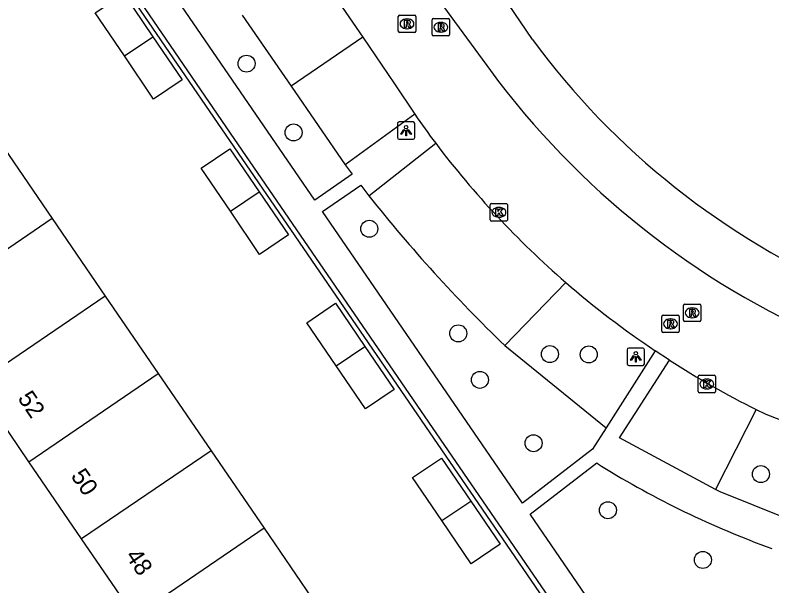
# Model space of a CAD drawing. Extents: x 155275 to 156263, y 382654 to 383635.
# Drawn here: x 155576.91 to 155620.45, y 382911.4 to 382944.27 of the extents above; entities that cross this region are included whole.
import ezdxf

# ---------------------------------------------------------------- set-up
doc = ezdxf.new("R2010")
doc.units = 0
for name, color, linetype in [('IMGEO_Boom', 7, 'Continuous'), ('IMGEO_Groenvoorziening', 7, 'Continuous'), ('IMGEO_Hek', 7, 'Continuous'), ('IMGEO_Kolk', 7, 'Continuous'), ('IMGEO_Lichtpunt', 7, 'Continuous'), ('IMGEO_Loofbos', 7, 'Continuous'), ('IMGEO_Pand', 7, 'Continuous'), ('IMGEO_Pand_nummerreeks', 7, 'Continuous'), ('IMGEO_Parkeervlak_halfverhard', 7, 'Continuous'), ('IMGEO_Rijbaan_lokaal_gesloten', 7, 'Continuous'), ('IMGEO_Rioolput', 7, 'Continuous'), ('IMGEO_Voetpad_open', 7, 'Continuous')]:
    doc.layers.add(name, color=color, linetype=linetype)

msp = doc.modelspace()

# ---------------------------------------------------------------- linework, layer by layer
at = {"layer": 'IMGEO_Boom'}
for centre in [(155590.228, 382941.478), (155592.936, 382937.516), (155597.293, 382931.968), (155602.413, 382925.945), (155607.686, 382924.753), (155609.918, 382924.731), (155603.658, 382923.268), (155606.744, 382919.616), (155619.827, 382917.841), (155611.023, 382915.757), (155616.484, 382912.894)]:
    msp.add_circle(centre, 0.489, dxfattribs=at)
at = {"layer": 'IMGEO_Groenvoorziening'}
for points in [[(155599.981, 382885.92), (155602.052, 382882.985), (155615.301, 382899.037), (155578.279, 382953.129)], [(155589.985, 382944.275), (155592.797, 382940.175)], [(155605.083, 382925.252), (155610.912, 382920.501)]]:
    msp.add_lwpolyline(points, dxfattribs=at)
at = {"layer": 'IMGEO_Hek'}
msp.add_lwpolyline([(155615.301, 382899.037), (155578.279, 382953.129)], dxfattribs=at)
at = {"layer": 'IMGEO_Kolk'}
for p, q in [((155604.252, 382932.49), (155604.252, 382933.342)), ((155604.327, 382933.416), (155605.179, 382933.416)), ((155604.74, 382933.196), (155604.765, 382933.196)), ((155605.253, 382933.342), (155605.253, 382932.49)), ((155605.179, 382932.416), (155604.327, 382932.416)), ((155604.763, 382932.636), (155604.738, 382932.636)), ((155616.29, 382923.529), (155617.142, 382923.529)), ((155616.215, 382922.603), (155616.215, 382923.455)), ((155616.703, 382923.309), (155616.728, 382923.309)), ((155617.216, 382923.455), (155617.216, 382922.603)), ((155616.726, 382922.749), (155616.701, 382922.749)), ((155617.142, 382922.529), (155616.29, 382922.529))]:
    msp.add_line(p, q, dxfattribs=at)
for points in [[(155604.252, 382932.49), (155604.252, 382933.342)], [(155604.327, 382933.416), (155605.179, 382933.416)], [(155604.573, 382933.116), (155604.696, 382933.116), (155604.696, 382932.965), (155604.826, 382933.116), (155604.99, 382933.116), (155604.844, 382932.965), (155604.997, 382932.716), (155604.845, 382932.716), (155604.76, 382932.88), (155604.696, 382932.813), (155604.696, 382932.716), (155604.573, 382932.716), (155604.573, 382933.116)], [(155605.253, 382933.342), (155605.253, 382932.49)], [(155605.179, 382932.416), (155604.327, 382932.416)], [(155616.29, 382923.529), (155617.142, 382923.529)], [(155616.215, 382922.603), (155616.215, 382923.455)], [(155616.536, 382923.229), (155616.659, 382923.229), (155616.659, 382923.078), (155616.789, 382923.229), (155616.953, 382923.229), (155616.807, 382923.078), (155616.96, 382922.829), (155616.808, 382922.829), (155616.723, 382922.993), (155616.659, 382922.926), (155616.659, 382922.829), (155616.536, 382922.829), (155616.536, 382923.229)], [(155617.216, 382923.455), (155617.216, 382922.603)], [(155617.142, 382922.529), (155616.29, 382922.529)]]:
    msp.add_lwpolyline(points, dxfattribs=at)
for centre, start, end in [((155604.329, 382933.34), 91.552, 178.448), ((155604.329, 382933.34), 91.552, 178.448), ((155605.177, 382933.34), 1.552, 88.448), ((155605.177, 382933.34), 1.552, 88.448), ((155604.329, 382932.492), 181.552, 268.448), ((155604.329, 382932.492), 181.552, 268.448), ((155605.177, 382932.492), 271.552, 358.448), ((155605.177, 382932.492), 271.552, 358.448), ((155616.292, 382923.453), 91.552, 178.448), ((155616.292, 382923.453), 91.552, 178.448), ((155617.14, 382923.453), 1.552, 88.448), ((155617.14, 382923.453), 1.552, 88.448), ((155616.292, 382922.605), 181.552, 268.448), ((155616.292, 382922.605), 181.552, 268.448), ((155617.14, 382922.605), 271.552, 358.448), ((155617.14, 382922.605), 271.552, 358.448)]:
    msp.add_arc(centre, 0.0765, start, end, dxfattribs=at)
for centre, major_axis, ratio, start_param, end_param in [((155604.739, 382932.916), (-0.387, 0.002), 0.722429, 4.712389, 7.853982), ((155604.764, 382932.916), (-0.39, 0.002), 0.717154, 1.570796, 4.712389), ((155616.702, 382923.029), (-0.387, 0.002), 0.722429, 4.712389, 7.853982), ((155616.727, 382923.029), (-0.39, 0.002), 0.717154, 1.570796, 4.712389)]:
    msp.add_ellipse(centre, major_axis=major_axis, ratio=ratio, start_param=start_param, end_param=end_param, dxfattribs=at)
at = {"layer": 'IMGEO_Lichtpunt'}
for p, q in [((155598.91, 382938.024), (155598.91, 382937.217)), ((155598.91, 382938.024), (155598.91, 382937.217)), ((155599.812, 382938.119), (155599.004, 382938.119)), ((155599.812, 382938.119), (155599.004, 382938.119)), ((155599.906, 382937.217), (155599.906, 382938.024)), ((155599.906, 382937.217), (155599.906, 382938.024)), ((155599.004, 382937.123), (155599.812, 382937.123)), ((155599.004, 382937.123), (155599.812, 382937.123)), ((155612.127, 382925.001), (155612.127, 382924.194)), ((155612.127, 382925.001), (155612.127, 382924.194)), ((155613.029, 382925.096), (155612.221, 382925.096)), ((155613.029, 382925.096), (155612.221, 382925.096)), ((155613.123, 382924.194), (155613.123, 382925.001)), ((155613.123, 382924.194), (155613.123, 382925.001)), ((155612.221, 382924.1), (155613.029, 382924.1)), ((155612.221, 382924.1), (155613.029, 382924.1))]:
    msp.add_line(p, q, dxfattribs=at)
for points in [[(155599.284, 382937.688), (155599.323, 382937.66), (155599.135, 382937.398), (155599.097, 382937.425), (155599.284, 382937.688)], [(155599.386, 382937.64), (155599.433, 382937.64), (155599.433, 382937.318), (155599.386, 382937.318), (155599.386, 382937.64)], [(155599.496, 382937.66), (155599.534, 382937.687), (155599.721, 382937.425), (155599.682, 382937.397), (155599.496, 382937.66)], [(155612.501, 382924.665), (155612.54, 382924.637), (155612.352, 382924.375), (155612.314, 382924.402), (155612.501, 382924.665)], [(155612.603, 382924.617), (155612.65, 382924.617), (155612.65, 382924.295), (155612.603, 382924.295), (155612.603, 382924.617)], [(155612.713, 382924.637), (155612.751, 382924.664), (155612.938, 382924.402), (155612.899, 382924.374), (155612.713, 382924.637)]]:
    msp.add_lwpolyline(points, dxfattribs=at)
for centre in [(155599.409, 382937.822), (155612.626, 382924.799)]:
    msp.add_circle(centre, 0.0994, dxfattribs=at)
for centre, start, end in [((155599.004, 382938.024), 90, 180), ((155599.004, 382938.024), 90, 180), ((155599.812, 382938.024), 0, 90), ((155599.812, 382938.024), 0, 90), ((155599.004, 382937.217), 180, 270), ((155599.004, 382937.217), 180, 270), ((155599.812, 382937.217), 270, 0), ((155599.812, 382937.217), 270, 360), ((155612.221, 382925.001), 90, 180), ((155612.221, 382925.001), 90, 180), ((155613.029, 382925.001), 0, 90), ((155613.029, 382925.001), 0, 90), ((155612.221, 382924.194), 180, 270), ((155612.221, 382924.194), 180, 270), ((155613.029, 382924.194), 270, 0), ((155613.029, 382924.194), 270, 360)]:
    msp.add_arc(centre, 0.0946, start, end, dxfattribs=at)
at = {"layer": 'IMGEO_Loofbos'}
msp.add_lwpolyline([(155606.673, 382942.869), (155592.183, 382964.261), (155588.557, 382964.387)], dxfattribs=at)
msp.add_arc((155642.774, 382969.471), 44.844, 216.3862, 246.7123, dxfattribs=at)
at = {"layer": 'IMGEO_Pand'}
for points in [[(155583.202, 382941.919), (155581.525, 382944.399), (155583.164, 382945.515), (155584.844, 382943.029)], [(155584.844, 382943.029), (155586.516, 382940.555), (155584.878, 382939.439), (155583.202, 382941.919)], [(155583.202, 382941.919), (155584.844, 382943.029)], [(155575.984, 382937.04), (155579.043, 382932.564)], [(155589.3, 382932.974), (155587.618, 382935.451), (155589.272, 382936.574), (155590.954, 382934.097)], [(155590.954, 382934.097), (155592.637, 382931.619), (155590.982, 382930.496), (155589.3, 382932.974)], [(155589.3, 382932.974), (155590.954, 382934.097)], [(155579.043, 382932.564), (155571.607, 382927.482)], [(155579.043, 382932.564), (155582.102, 382928.087)], [(155582.102, 382928.087), (155574.648, 382923.026)], [(155582.102, 382928.087), (155585.147, 382923.631)], [(155595.386, 382924.07), (155593.697, 382926.551), (155595.35, 382927.676), (155597.039, 382925.195)], [(155597.039, 382925.195), (155598.727, 382922.715), (155597.074, 382921.589), (155595.386, 382924.07)], [(155595.386, 382924.07), (155597.039, 382925.195)], [(155577.707, 382918.546), (155585.147, 382923.631)], [(155585.147, 382923.631), (155588.192, 382919.175)], [(155577.707, 382918.546), (155575.489, 382921.794)], [(155588.192, 382919.175), (155580.74, 382914.103)], [(155588.192, 382919.175), (155591.237, 382914.719)], [(155601.473, 382915.158), (155599.785, 382917.638), (155601.439, 382918.763), (155603.126, 382916.283)], [(155580.74, 382914.103), (155577.707, 382918.546)], [(155603.126, 382916.283), (155604.814, 382913.802), (155603.161, 382912.677), (155601.473, 382915.158)], [(155601.473, 382915.158), (155603.126, 382916.283)], [(155591.237, 382914.719), (155583.793, 382909.632)], [(155591.237, 382914.719), (155594.282, 382910.264)], [(155583.793, 382909.632), (155580.74, 382914.103)]]:
    msp.add_lwpolyline(points, dxfattribs=at)
at = {"layer": 'IMGEO_Parkeervlak_halfverhard'}
for points in [[(155596.911, 382943.003), (155592.797, 382940.175)], [(155592.797, 382940.175), (155595.896, 382935.658)], [(155605.083, 382925.252), (155608.594, 382928.878)], [(155619.56, 382921.555), (155617.22, 382916.951)]]:
    msp.add_lwpolyline(points, dxfattribs=at)
msp.add_arc((155664.401, 382986.873), 85.532, 218.29655, 226.09105, dxfattribs=at)
at = {"layer": 'IMGEO_Rijbaan_lokaal_gesloten'}
for points in [[(155588.557, 382964.387), (155598.807, 382948.553), (155604.258, 382941.089)], [(155594.166, 382947.031), (155596.911, 382943.003)], [(155596.911, 382943.003), (155598.737, 382940.323), (155599.905, 382938.564)], [(155614.57, 382924.394), (155613.749, 382924.934)], [(155619.56, 382921.555), (155620.101, 382921.289), (155625.262, 382919.291)]]:
    msp.add_lwpolyline(points, dxfattribs=at)
for centre, radius, start, end in [((155642.777, 382969.474), 47.848, 216.3872, 246.7107), ((155644.678, 382969.686), 54.527, 214.803, 216.9651), ((155643.083, 382968.563), 52.577, 217.0326, 229.0069), ((155643.045, 382968.566), 52.554, 229.0406, 236.1214), ((155643.075, 382968.692), 52.677, 237.239, 243.4866)]:
    msp.add_arc(centre, radius, start, end, dxfattribs=at)
at = {"layer": 'IMGEO_Rioolput'}
for p, q in [((155598.962, 382943.345), (155598.962, 382944.197)), ((155599.037, 382944.271), (155599.889, 382944.271)), ((155599.45, 382944.051), (155599.475, 382944.051)), ((155599.963, 382944.197), (155599.963, 382943.345)), ((155600.908, 382943.149), (155600.908, 382944.001)), ((155600.983, 382944.075), (155601.835, 382944.075)), ((155601.909, 382944.001), (155601.909, 382943.149)), ((155601.396, 382943.855), (155601.421, 382943.855)), ((155599.889, 382943.271), (155599.037, 382943.271)), ((155599.473, 382943.491), (155599.448, 382943.491)), ((155601.419, 382943.295), (155601.394, 382943.295)), ((155601.835, 382943.075), (155600.983, 382943.075)), ((155615.371, 382926.702), (155615.371, 382927.554)), ((155615.446, 382927.628), (155616.298, 382927.628)), ((155616.372, 382927.554), (155616.372, 382926.702)), ((155614.193, 382926.993), (155615.045, 382926.993)), ((155615.859, 382927.408), (155615.884, 382927.408)), ((155614.118, 382926.067), (155614.118, 382926.919)), ((155614.606, 382926.773), (155614.631, 382926.773)), ((155615.119, 382926.919), (155615.119, 382926.067)), ((155616.298, 382926.628), (155615.446, 382926.628)), ((155615.882, 382926.848), (155615.857, 382926.848)), ((155614.629, 382926.213), (155614.604, 382926.213)), ((155615.045, 382925.993), (155614.193, 382925.993))]:
    msp.add_line(p, q, dxfattribs=at)
for points in [[(155598.962, 382943.345), (155598.962, 382944.197)], [(155599.037, 382944.271), (155599.889, 382944.271)], [(155599.551, 382943.969), (155599.299, 382943.971), (155599.299, 382943.571)], [(155599.963, 382944.197), (155599.963, 382943.345)], [(155600.908, 382943.149), (155600.908, 382944.001)], [(155600.983, 382944.075), (155601.835, 382944.075)], [(155601.909, 382944.001), (155601.909, 382943.149)], [(155599.299, 382943.571), (155599.423, 382943.571), (155599.423, 382943.733), (155599.434, 382943.733)], [(155599.477, 382943.89), (155599.423, 382943.89), (155599.423, 382943.809)], [(155599.423, 382943.809), (155599.475, 382943.809)], [(155599.481, 382943.704), (155599.552, 382943.571), (155599.692, 382943.571), (155599.627, 382943.697)], [(155601.497, 382943.773), (155601.245, 382943.775), (155601.245, 382943.375)], [(155601.245, 382943.375), (155601.369, 382943.375), (155601.369, 382943.537), (155601.38, 382943.537)], [(155601.423, 382943.694), (155601.369, 382943.694), (155601.369, 382943.613)], [(155601.369, 382943.613), (155601.421, 382943.613)], [(155599.889, 382943.271), (155599.037, 382943.271)], [(155601.427, 382943.508), (155601.498, 382943.375), (155601.638, 382943.375), (155601.573, 382943.501)], [(155601.835, 382943.075), (155600.983, 382943.075)], [(155615.371, 382926.702), (155615.371, 382927.554)], [(155615.446, 382927.628), (155616.298, 382927.628)], [(155616.372, 382927.554), (155616.372, 382926.702)], [(155614.193, 382926.993), (155615.045, 382926.993)], [(155615.96, 382927.326), (155615.708, 382927.328), (155615.708, 382926.928)], [(155615.708, 382926.928), (155615.832, 382926.928), (155615.832, 382927.09), (155615.843, 382927.09)], [(155615.886, 382927.247), (155615.832, 382927.247), (155615.832, 382927.166)], [(155615.832, 382927.166), (155615.884, 382927.166)], [(155615.89, 382927.061), (155615.961, 382926.928), (155616.101, 382926.928), (155616.036, 382927.054)], [(155614.118, 382926.067), (155614.118, 382926.919)], [(155614.707, 382926.691), (155614.455, 382926.693), (155614.455, 382926.293)], [(155614.633, 382926.612), (155614.579, 382926.612), (155614.579, 382926.531)], [(155615.119, 382926.919), (155615.119, 382926.067)], [(155616.298, 382926.628), (155615.446, 382926.628)], [(155614.455, 382926.293), (155614.579, 382926.293), (155614.579, 382926.455), (155614.59, 382926.455)], [(155614.579, 382926.531), (155614.631, 382926.531)], [(155614.637, 382926.426), (155614.708, 382926.293), (155614.848, 382926.293), (155614.783, 382926.419)], [(155615.045, 382925.993), (155614.193, 382925.993)]]:
    msp.add_lwpolyline(points, dxfattribs=at)
for centre, radius, start, end in [((155599.039, 382944.195), 0.0765, 91.552, 178.448), ((155599.039, 382944.195), 0.0765, 91.552, 178.448), ((155599.55, 382943.859), 0.109, 350.3612, 89.416), ((155599.887, 382944.195), 0.0765, 1.552, 88.448), ((155599.887, 382944.195), 0.0765, 1.552, 88.448), ((155600.985, 382943.999), 0.0765, 91.552, 178.448), ((155600.985, 382943.999), 0.0765, 91.552, 178.448), ((155601.833, 382943.999), 0.0765, 1.552, 88.448), ((155601.833, 382943.999), 0.0765, 1.552, 88.448), ((155599.433, 382943.68), 0.0533, 26.0293, 88.6989), ((155599.459, 382943.998), 0.19, 274.7715, 282.9687), ((155599.483, 382943.794), 0.0964, 77.0061, 93.1865), ((155599.497, 382943.851), 0.0378, 276.6634, 79.6772), ((155599.548, 382943.859), 0.112, 277.5842, 350.9817), ((155599.532, 382943.644), 0.108, 29.5134, 73.7905), ((155601.379, 382943.484), 0.0533, 26.0293, 88.6989), ((155601.405, 382943.802), 0.19, 274.7715, 282.9687), ((155601.429, 382943.598), 0.0964, 77.0061, 93.1865), ((155601.443, 382943.655), 0.0378, 276.6634, 79.6772), ((155601.496, 382943.663), 0.109, 350.3612, 89.416), ((155601.494, 382943.663), 0.112, 277.5842, 350.9817), ((155601.478, 382943.448), 0.108, 29.5134, 73.7905), ((155599.039, 382943.347), 0.0765, 181.552, 268.448), ((155599.039, 382943.347), 0.0765, 181.552, 268.448), ((155599.887, 382943.347), 0.0765, 271.552, 358.448), ((155599.887, 382943.347), 0.0765, 271.552, 358.448), ((155600.985, 382943.151), 0.0765, 181.552, 268.448), ((155600.985, 382943.151), 0.0765, 181.552, 268.448), ((155601.833, 382943.151), 0.0765, 271.552, 358.448), ((155601.833, 382943.151), 0.0765, 271.552, 358.448), ((155615.448, 382927.552), 0.0765, 91.552, 178.448), ((155615.448, 382927.552), 0.0765, 91.552, 178.448), ((155616.296, 382927.552), 0.0765, 1.552, 88.448), ((155616.296, 382927.552), 0.0765, 1.552, 88.448), ((155614.195, 382926.917), 0.0765, 91.552, 178.448), ((155614.195, 382926.917), 0.0765, 91.552, 178.448), ((155615.043, 382926.917), 0.0765, 1.552, 88.448), ((155615.043, 382926.917), 0.0765, 1.552, 88.448), ((155615.842, 382927.037), 0.0533, 26.0293, 88.6989), ((155615.868, 382927.355), 0.19, 274.7715, 282.9687), ((155615.892, 382927.151), 0.0964, 77.0061, 93.1865), ((155615.906, 382927.208), 0.0378, 276.6634, 79.6772), ((155615.959, 382927.216), 0.109, 350.3612, 89.416), ((155615.957, 382927.216), 0.112, 277.5842, 350.9817), ((155615.941, 382927.001), 0.108, 29.5134, 73.7905), ((155614.639, 382926.516), 0.0964, 77.0061, 93.1865), ((155614.653, 382926.573), 0.0378, 276.6634, 79.6772), ((155614.706, 382926.581), 0.109, 350.3612, 89.416), ((155614.704, 382926.581), 0.112, 277.5842, 350.9817), ((155615.448, 382926.704), 0.0765, 181.552, 268.448), ((155615.448, 382926.704), 0.0765, 181.552, 268.448), ((155616.296, 382926.704), 0.0765, 271.552, 358.448), ((155616.296, 382926.704), 0.0765, 271.552, 358.448), ((155614.589, 382926.402), 0.0533, 26.0293, 88.6989), ((155614.615, 382926.72), 0.19, 274.7715, 282.9687), ((155614.688, 382926.366), 0.108, 29.5134, 73.7905), ((155614.195, 382926.069), 0.0765, 181.552, 268.448), ((155614.195, 382926.069), 0.0765, 181.552, 268.448), ((155615.043, 382926.069), 0.0765, 271.552, 358.448), ((155615.043, 382926.069), 0.0765, 271.552, 358.448)]:
    msp.add_arc(centre, radius, start, end, dxfattribs=at)
for centre, major_axis, ratio, start_param, end_param in [((155599.449, 382943.771), (-0.387, 0.002), 0.722429, 4.712389, 7.853982), ((155599.474, 382943.771), (-0.39, 0.002), 0.717154, 1.570796, 4.712389), ((155601.395, 382943.575), (-0.387, 0.002), 0.722429, 4.712389, 7.853982), ((155601.42, 382943.575), (-0.39, 0.002), 0.717154, 1.570796, 4.712389), ((155615.858, 382927.128), (-0.387, 0.002), 0.722429, 4.712389, 7.853982), ((155615.883, 382927.128), (-0.39, 0.002), 0.717154, 1.570796, 4.712389), ((155614.605, 382926.493), (-0.387, 0.002), 0.722429, 4.712389, 7.853982), ((155614.63, 382926.493), (-0.39, 0.002), 0.717154, 1.570796, 4.712389)]:
    msp.add_ellipse(centre, major_axis=major_axis, ratio=ratio, start_param=start_param, end_param=end_param, dxfattribs=at)
at = {"layer": 'IMGEO_Voetpad_open'}
for points in [[(155578.248, 382953.175), (155578.456, 382953.314), (155578.974, 382952.576), (155589.287, 382937.48), (155617.027, 382897.026), (155618.454, 382894.959)], [(155595.896, 382935.658), (155596.308, 382935.112), (155594.151, 382933.617), (155583.339, 382949.416), (155585.464, 382950.863)], [(155599.905, 382938.564), (155595.896, 382935.658)], [(155597.274, 382933.866), (155601.111, 382936.897)], [(155610.912, 382920.501), (155610.13, 382919.279), (155606.101, 382916.175), (155594.602, 382932.957), (155596.797, 382934.475), (155597.274, 382933.866)], [(155613.749, 382924.934), (155610.912, 382920.501)], [(155617.22, 382916.951), (155611.697, 382919.926), (155614.57, 382924.394)], [(155617.076, 382900.138), (155606.553, 382915.536), (155610.387, 382918.483), (155610.475, 382918.402), (155610.649, 382918.295)], [(155623.261, 382914.504), (155617.478, 382916.812), (155617.22, 382916.951)]]:
    msp.add_lwpolyline(points, dxfattribs=at)
msp.add_arc((155639.093, 382964.561), 54.31, 238.4173, 249.9297, dxfattribs=at)

# ---------------------------------------------------------------- texts
at = {"layer": 'IMGEO_Pand_nummerreeks'}
for s, p in [('52', (155577.028, 382922.206)), ('50', (155580.085, 382917.729)), ('48', (155583.226, 382913.128))]:
    msp.add_text(s, height=1, rotation=304.1252, dxfattribs=at).set_placement(p)

doc.saveas('drawing.dxf')
